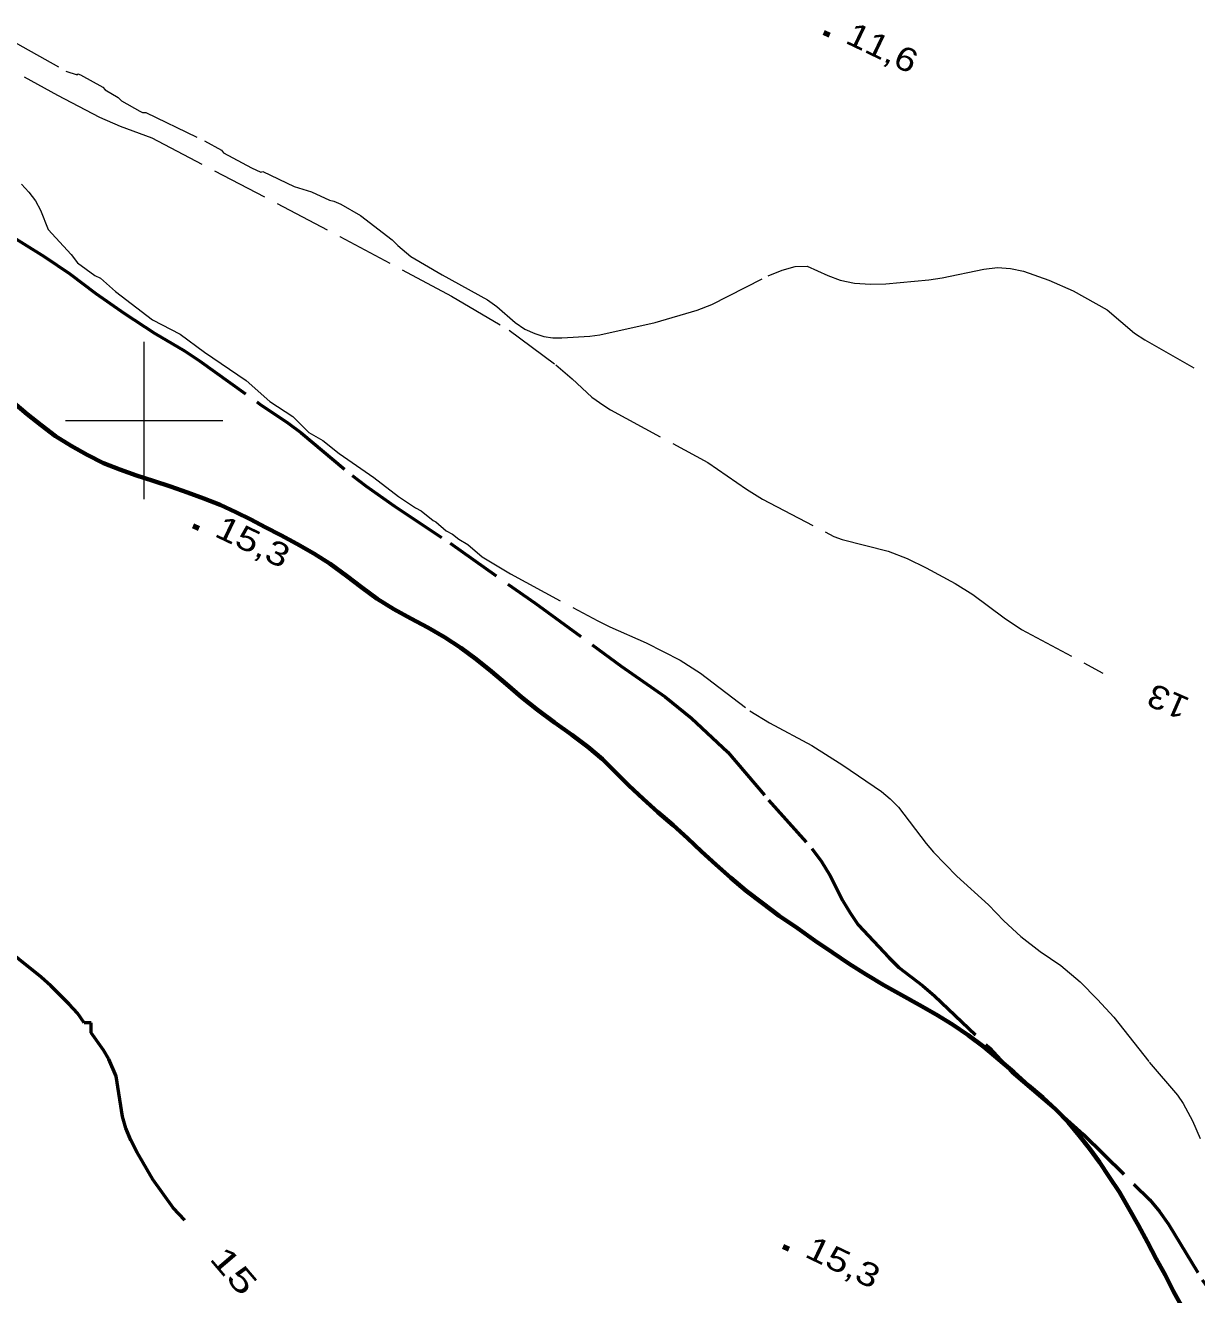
# Model space of a CAD drawing. Extents: x 355726 to 357533, y 5103782 to 5105258.
# Drawn here: x 356692.4 to 356766.9, y 5104044.4 to 5104125.1 of the extents above; entities that cross this region are included whole.
import ezdxf
from ezdxf.enums import TextEntityAlignment as Align

# ---------------------------------------------------------------- set-up
doc = ezdxf.new("R2010")
doc.units = 0
doc.header["$LTSCALE"] = 0.6
doc.linetypes.add('LONG_DASHED', pattern=[7.5, 6, -1.5])
for name, color, linetype, lineweight in [('1', 7, 'LONG_DASHED', 53), ('2', 7, 'LONG_DASHED', 13), ('22', 7, 'Continuous', 13), ('3', 7, 'Continuous', 140), ('61', 7, 'Continuous', 13)]:
    doc.layers.add(name, color=color, linetype=linetype, lineweight=lineweight)

msp = doc.modelspace()

# ---------------------------------------------------------------- linework, layer by layer
at = {"layer": '1'}
for points in [[(356691.06, 5104112.04), (356693.65, 5104110.43), (356695.28, 5104109.33), (356696.92, 5104108.09), (356698.74, 5104106.8), (356700.66, 5104105.55), (356702.56, 5104104.43), (356703.51, 5104103.8), (356707.36, 5104101.05), (356709.17, 5104099.83), (356709.98, 5104099.21), (356713.23, 5104096.51), (356714.12, 5104095.83), (356715.92, 5104094.55), (356719.46, 5104092.2), (356724.86, 5104088.38), (356730.35, 5104084.38), (356733.13, 5104082.42), (356734.82, 5104081.07), (356737.12, 5104078.91), (356739.72, 5104075.86), (356742.47, 5104072.78), (356743.09, 5104071.94), (356743.62, 5104071.09), (356744.45, 5104069.45), (356744.9, 5104068.68), (356745.42, 5104067.93)], [(356702.58, 5104049.13), (356701.84, 5104049.92), (356700.56, 5104051.72), (356699.56, 5104053.43), (356699.15, 5104054.22), (356698.84, 5104054.99), (356698.62, 5104055.73), (356698.22, 5104058.3), (356697.76, 5104059.38), (356697.42, 5104059.95), (356696.62, 5104061.05), (356696.62, 5104061.69), (356696.19, 5104061.69), (356695.76, 5104062.3), (356695.24, 5104062.88), (356694.07, 5104064.05), (356693.45, 5104064.59), (356689.22, 5104067.96)], [(356745.42, 5104067.93), (356747.37, 5104065.84), (356748.01, 5104065.2), (356749.52, 5104064.04), (356750.26, 5104063.4), (356753.76, 5104060.09), (356755.18, 5104058.55), (356758.28, 5104055.9), (356759.74, 5104054.59), (356763.97, 5104050.43), (356764.58, 5104049.69), (356765.15, 5104048.88), (356767.3, 5104045.33), (356768.57, 5104043.59)]]:
    msp.add_lwpolyline(points, dxfattribs=at)
at = {"layer": '2'}
for points in [[(356691.41, 5104124.25), (356695.01, 5104122.23), (356695.74, 5104121.98), (356695.78, 5104122.05), (356695.95, 5104121.98), (356697.38, 5104121.2), (356697.51, 5104121.03), (356698.34, 5104120.54), (356698.56, 5104120.33), (356699.73, 5104119.67), (356699.9, 5104119.59), (356700.11, 5104119.59), (356703.83, 5104117.8), (356704.91, 5104117.19), (356705.05, 5104117.03), (356706.82, 5104116.08), (356707.43, 5104115.79)], [(356692.37, 5104121.87), (356694.48, 5104120.7), (356697.16, 5104119.3), (356698.48, 5104118.72), (356700.48, 5104117.98), (356712.45, 5104111.71), (356719.55, 5104107.92), (356723.21, 5104105.75), (356726.19, 5104103.55), (356727.23, 5104102.66), (356728.47, 5104101.49), (356729.24, 5104100.95), (356729.66, 5104100.68), (356735.86, 5104097.34), (356738.31, 5104095.63), (356739.34, 5104095), (356743.86, 5104092.63), (356744.4, 5104092.43), (356747.33, 5104091.68), (356748.53, 5104091.22), (356749.73, 5104090.63), (356751.59, 5104089.63), (356752.7, 5104088.94), (356754.7, 5104087.44), (356755.8, 5104086.7), (356760.98, 5104083.93)], [(356707.43, 5104115.79), (356707.55, 5104115.83), (356709.54, 5104114.88), (356710.65, 5104114.54), (356711.78, 5104114.01), (356712.07, 5104113.96), (356712.51, 5104113.76), (356713.76, 5104113.05), (356715.78, 5104111.5), (356716.13, 5104111.13), (356716.96, 5104110.43), (356718.96, 5104109.26), (356721.84, 5104107.67), (356722.44, 5104107.26), (356723.6, 5104106.24), (356724.22, 5104105.82), (356724.84, 5104105.53), (356725.42, 5104105.34), (356725.99, 5104105.26), (356726.56, 5104105.26), (356728.35, 5104105.36), (356728.98, 5104105.44), (356732.51, 5104106.23), (356735.18, 5104107.01), (356736.11, 5104107.37), (356739.7, 5104109.21), (356740.58, 5104109.57), (356741.41, 5104109.8), (356742.18, 5104109.82), (356743.48, 5104109.22), (356744.26, 5104108.92), (356745.18, 5104108.74), (356746.19, 5104108.67), (356747.18, 5104108.69), (356749.9, 5104108.95), (356750.76, 5104109.08), (356753.4, 5104109.62), (356754.28, 5104109.73), (356755.1, 5104109.67), (356755.93, 5104109.49), (356757.54, 5104108.92), (356759.08, 5104108.25), (356761.26, 5104107.05), (356762.99, 5104105.55), (356763.65, 5104105.13), (356767.11, 5104103.15)], [(356692.2, 5104115.03), (356692.67, 5104114.53), (356693.08, 5104113.98), (356693.4, 5104113.38), (356693.9, 5104112.15), (356695.36, 5104110.55), (356695.75, 5104110.03), (356696.87, 5104109.23), (356697.22, 5104109.05), (356698.17, 5104108.2), (356700.53, 5104106.4), (356702.3, 5104105.49), (356703.84, 5104104.34), (356706.48, 5104102.55), (356707.99, 5104101.22), (356709.46, 5104100.25), (356710.47, 5104099.23), (356711.37, 5104098.73), (356712.41, 5104097.9), (356714.61, 5104096.38), (356716.17, 5104095.16), (356717.26, 5104094.44), (356717.61, 5104094.26), (356718.38, 5104093.63), (356718.55, 5104093.55), (356719.2, 5104092.98), (356719.61, 5104092.78), (356720.02, 5104092.45), (356720.58, 5104092.12), (356721.5, 5104091.34), (356723.3, 5104090.25), (356728.86, 5104087.25), (356729.62, 5104086.87), (356731.93, 5104085.86), (356734.09, 5104084.75), (356735.38, 5104083.93), (356738.53, 5104081.53), (356739.78, 5104080.76), (356742.46, 5104079.33), (356744.44, 5104078.08), (356746.89, 5104076.41), (356747.46, 5104075.94), (356747.97, 5104075.4), (356749.75, 5104073.09), (356750.21, 5104072.55), (356751.69, 5104071.01), (356753.7, 5104069.19), (356754.67, 5104068.17), (356755.76, 5104067.18), (356757, 5104066.23), (356758.3, 5104065.33), (356759.53, 5104064.3), (356760.64, 5104063.18), (356761.67, 5104062.05), (356763.92, 5104059.19), (356765.72, 5104057.09), (356766.08, 5104056.55), (356766.69, 5104055.46), (356767.16, 5104054.32)]]:
    msp.add_lwpolyline(points, dxfattribs=at)
at = {"layer": '22', "linetype": 'LONG_DASHED', "lineweight": 70}
for points in [[(356691.7, 5104101.13), (356692.55, 5104100.4), (356693.45, 5104099.7), (356694.36, 5104099.01), (356695.35, 5104098.4), (356696.37, 5104097.82), (356697.41, 5104097.28), (356698.45, 5104096.88), (356699.52, 5104096.51), (356700.58, 5104096.16), (356701.67, 5104095.8), (356702.75, 5104095.42), (356703.8, 5104095.05), (356704.83, 5104094.63), (356705.84, 5104094.18), (356706.78, 5104093.7), (356707.7, 5104093.22), (356708.69, 5104092.7), (356709.72, 5104092.15)], [(356709.72, 5104092.15), (356710.79, 5104091.55), (356711.84, 5104090.88), (356712.86, 5104090.13), (356713.84, 5104089.38), (356714.83, 5104088.65), (356715.87, 5104088), (356716.96, 5104087.4), (356718.04, 5104086.83), (356719.1, 5104086.22), (356720.14, 5104085.54), (356721.12, 5104084.82), (356722.1, 5104084.04), (356723.05, 5104083.22), (356724, 5104082.4), (356725.02, 5104081.59), (356726.1, 5104080.8), (356727.2, 5104080.01), (356728.23, 5104079.24), (356729.16, 5104078.46), (356729.99, 5104077.63), (356730.83, 5104076.79), (356731.73, 5104075.93), (356732.68, 5104075.08), (356733.64, 5104074.26), (356734.56, 5104073.44), (356735.45, 5104072.58), (356736.36, 5104071.76), (356737.31, 5104070.91), (356738.29, 5104070.08), (356739.32, 5104069.29), (356740.4, 5104068.5), (356741.55, 5104067.7), (356742.68, 5104066.91), (356743.78, 5104066.17), (356744.84, 5104065.44), (356745.92, 5104064.76), (356747.04, 5104064.09), (356748.19, 5104063.44), (356749.3, 5104062.83), (356750.38, 5104062.22), (356751.41, 5104061.59), (356752.41, 5104060.91), (356753.4, 5104060.17), (356754.36, 5104059.36), (356755.32, 5104058.55), (356756.24, 5104057.71), (356757.17, 5104056.93), (356758.01, 5104056.15), (356758.78, 5104055.36), (356759.48, 5104054.53), (356760.13, 5104053.69), (356760.76, 5104052.82), (356761.39, 5104051.9), (356762.03, 5104050.92), (356762.64, 5104049.87), (356763.24, 5104048.79), (356763.81, 5104047.73), (356764.37, 5104046.67), (356764.95, 5104045.66), (356765.48, 5104044.59), (356766.09, 5104043.5)]]:
    msp.add_lwpolyline(points, dxfattribs=at)
at = {"layer": '3'}
for p, q in [((356743.23, 5104124.69), (356743.59, 5104124.52)), ((356703.11, 5104093.31), (356703.47, 5104093.14)), ((356740.65, 5104047.47), (356741.01, 5104047.3))]:
    msp.add_line(p, q, dxfattribs=at)
at = {"layer": '61'}
for p, q in [((356700, 5104095), (356700, 5104105)), ((356695, 5104100), (356705, 5104100))]:
    msp.add_line(p, q, dxfattribs=at)

# ---------------------------------------------------------------- texts
at = {"layer": '1', "width": 1.45}
msp.add_text('15', height=1.5, rotation=310.416, dxfattribs=at).set_placement((356705.142, 5104045.436), align=Align.CENTER)
at = {"layer": '2', "width": 1.15}
msp.add_text('13', height=1.5, rotation=156.453, dxfattribs=at).set_placement((356765.42, 5104082.799), align=Align.CENTER)
at = {"layer": '3'}
for s, width, p in [('11,6   ', 1.2, (356744.52, 5104124.05)), ('15,3   ', 1.25, (356704.4, 5104092.67)), ('15,3   ', 1.25, (356741.94, 5104046.84))]:
    msp.add_text(s, height=1.5, rotation=334.423, dxfattribs=dict(at, width=width)).set_placement(p)

doc.saveas('drawing.dxf')
